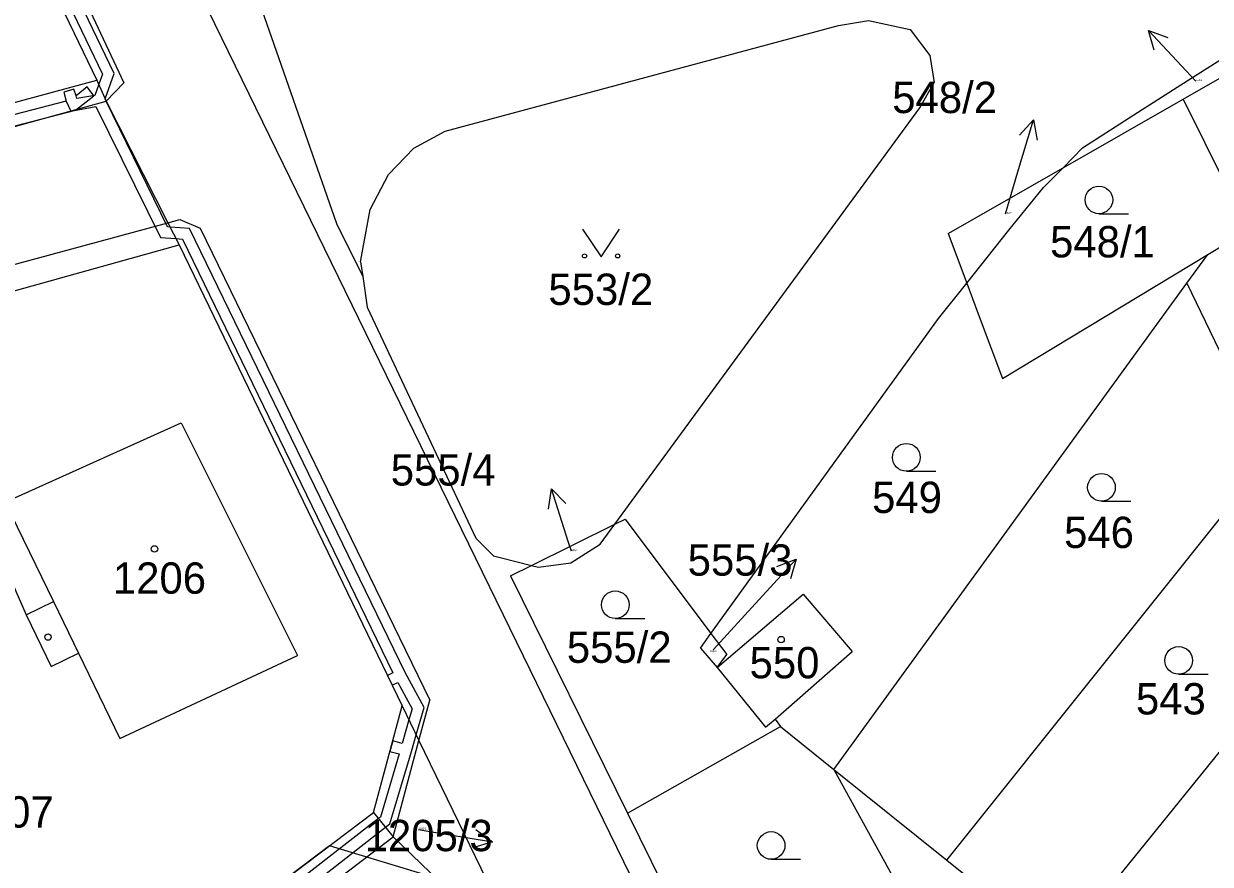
# Model space of a CAD drawing. Extents: x -785744 to -782822, y -1067550 to -1063910.
# Drawn here: x -783802 to -783737.6, y -1065606.3 to -1065560.7 of the extents above; entities that cross this region are included whole.
import ezdxf

# ---------------------------------------------------------------- set-up
doc = ezdxf.new("R2010")
doc.units = 0
for name, color, linetype in [('Hranice parcel', 7, 'Continuous'), ('Parcelní čísla', 7, 'Continuous'), ('Pop_ČP_popisy', 7, 'Continuous'), ('Vnitřní kresba', 7, 'Continuous'), ('Věcná břemena k části', 7, 'Continuous'), ('Značky budov', 7, 'Continuous'), ('Značky kultur', 7, 'Continuous')]:
    doc.layers.add(name, color=color, linetype=linetype)

msp = doc.modelspace()

# ---------------------------------------------------------------- linework, layer by layer
at = {"layer": 'Hranice parcel'}
for points in [[(-783811.72, -1065535.28), (-783797.99, -1065563.71)], [(-783789.56, -1065558.37), (-783784.98, -1065571.49)], [(-783757.74, -1065560.75), (-783756.1, -1065560.47)], [(-783756.1, -1065560.47), (-783753.84, -1065560.96)], [(-783779.08, -1065566.48), (-783757.74, -1065560.75)], [(-783753.84, -1065560.96), (-783752.77, -1065562.37)], [(-783752.77, -1065562.37), (-783752.55, -1065563.84)], [(-783739.35, -1065564.1), (-783736.98, -1065562.6)], [(-783739.03, -1065564.74), (-783736.66, -1065563.38)], [(-783814.85, -1065568.27), (-783797.99, -1065563.71)], [(-783797.99, -1065563.71), (-783797.48, -1065564.85)], [(-783753.32, -1065565.22), (-783752.55, -1065563.84)], [(-783741.7, -1065565.6), (-783739.35, -1065564.1)], [(-783797.48, -1065564.85), (-783794.13, -1065571.46)], [(-783745.54, -1065568.47), (-783739.03, -1065564.74)], [(-783739.03, -1065564.74), (-783735.5, -1065571.85)], [(-783769.88, -1065587.81), (-783753.32, -1065565.22)], [(-783744.49, -1065567.39), (-783741.7, -1065565.6)], [(-783780.79, -1065567.41), (-783779.08, -1065566.48)], [(-783782.16, -1065568.83), (-783780.79, -1065567.41)], [(-783745.54, -1065568.47), (-783744.49, -1065567.39)], [(-783783.16, -1065570.74), (-783782.16, -1065568.83)], [(-783751.78, -1065572.04), (-783745.54, -1065568.47)], [(-783746.6, -1065569.54), (-783745.54, -1065568.47)], [(-783748.49, -1065571.85), (-783746.6, -1065569.54)], [(-783783.68, -1065573.58), (-783783.16, -1065570.74)], [(-783794.13, -1065571.46), (-783793.53, -1065572.65)], [(-783784.98, -1065571.49), (-783783.56, -1065574.36)], [(-783751.78, -1065572.04), (-783750.77, -1065574.73)], [(-783750.77, -1065574.73), (-783748.49, -1065571.85)], [(-783737.69, -1065573.18), (-783735.5, -1065571.85)], [(-783807.62, -1065576.58), (-783793.53, -1065572.65)], [(-783793.53, -1065572.65), (-783781.42, -1065597.66)], [(-783748.83, -1065579.9), (-783737.69, -1065573.18)], [(-783738.82, -1065574.73), (-783737.69, -1065573.18)], [(-783783.68, -1065573.58), (-783783.56, -1065574.36)], [(-783783.56, -1065574.36), (-783783.32, -1065576.03)], [(-783757.99, -1065601.12), (-783738.82, -1065574.73)], [(-783752.3, -1065576.64), (-783750.77, -1065574.73)], [(-783750.77, -1065574.73), (-783750.15, -1065576.4)], [(-783738.82, -1065574.73), (-783734.31, -1065584.09)], [(-783783.32, -1065576.03), (-783777.42, -1065588.56)], [(-783750.15, -1065576.4), (-783748.83, -1065579.9)], [(-783808.76, -1065576.9), (-783801.82, -1065592.72)], [(-783764.66, -1065593.74), (-783752.3, -1065576.64)], [(-783802.96, -1065586.61), (-783793.41, -1065582.3)], [(-783793.41, -1065582.3), (-783787.1, -1065594.94)], [(-783751.85, -1065606.03), (-783734.31, -1065584.09)], [(-783774.39, -1065590.04), (-783769.88, -1065587.81)], [(-783770.67, -1065588.9), (-783769.88, -1065587.81)], [(-783769.88, -1065587.81), (-783769.32, -1065587.54)], [(-783769.32, -1065587.54), (-783764.66, -1065593.74)], [(-783777.42, -1065588.56), (-783776.46, -1065589.53)], [(-783772.26, -1065589.9), (-783770.67, -1065588.9)], [(-783776.46, -1065589.53), (-783776.02, -1065589.64)], [(-783776.02, -1065589.64), (-783774.39, -1065590.04)], [(-783775.54, -1065590.61), (-783774.39, -1065590.04)], [(-783774.39, -1065590.04), (-783774.02, -1065590.14)], [(-783774.02, -1065590.14), (-783772.26, -1065589.9)], [(-783775.54, -1065590.61), (-783769.19, -1065603.48)], [(-783764.32, -1065595.58), (-783759.65, -1065591.61)], [(-783759.65, -1065591.61), (-783757, -1065594.71)], [(-783801.82, -1065592.72), (-783800.47, -1065595.52)], [(-783765.23, -1065594.53), (-783764.66, -1065593.74)], [(-783764.66, -1065593.74), (-783763.8, -1065594.88)], [(-783765.23, -1065594.53), (-783764.32, -1065595.58)], [(-783800.47, -1065595.52), (-783798.99, -1065594.8)], [(-783798.99, -1065594.8), (-783796.75, -1065599.44)], [(-783796.75, -1065599.44), (-783787.1, -1065594.94)], [(-783764.32, -1065595.58), (-783763.8, -1065594.88)], [(-783761.18, -1065598.38), (-783757, -1065594.71)], [(-783764.32, -1065595.58), (-783761.69, -1065598.82)], [(-783782.97, -1065603.45), (-783781.42, -1065597.66)], [(-783781.42, -1065597.66), (-783780.51, -1065599.54)], [(-783745.75, -1065610.93), (-783734.85, -1065597.44)], [(-783761.69, -1065598.82), (-783761.18, -1065598.38)], [(-783761.18, -1065598.38), (-783760.89, -1065598.78)], [(-783769.19, -1065603.48), (-783760.89, -1065598.78)], [(-783760.89, -1065598.78), (-783757.99, -1065601.12)], [(-783780.51, -1065599.54), (-783775.31, -1065610.27)], [(-783757.99, -1065601.12), (-783751.85, -1065606.03)], [(-783757.99, -1065601.12), (-783753.03, -1065610.12)], [(-783795.22, -1065612.71), (-783782.97, -1065603.45)], [(-783782.97, -1065603.45), (-783781.91, -1065604.78)], [(-783769.19, -1065603.48), (-783763.4, -1065615.22)], [(-783781.91, -1065604.78), (-783776.37, -1065610.11)], [(-783751.85, -1065606.03), (-783745.75, -1065610.93)]]:
    msp.add_lwpolyline(points, dxfattribs=at)
at = {"layer": 'Pop_ČP_popisy'}
for p, q in [((-783738.86, -1065563.2), (-783740.913, -1065561.012)), ((-783748.01, -1065568.75), (-783747.152, -1065565.875)), ((-783772.4, -1065588.75), (-783773.305, -1065585.89)), ((-783762.06, -1065591.92), (-783760.038, -1065589.704)), ((-783779.48, -1065604.55), (-783776.52, -1065605.037))]:
    msp.add_line(p, q, dxfattribs=at)
for points in [[(-783740.593, -1065562.084), (-783740.913, -1065561.012), (-783739.864, -1065561.399)], [(-783738.33, -1065563.76), (-783738.86, -1065563.2)], [(-783747.917, -1065566.691), (-783747.152, -1065565.875), (-783746.959, -1065566.977)], [(-783748.67, -1065570.96), (-783748.01, -1065568.75)], [(-783773.48, -1065586.994), (-783773.305, -1065585.89), (-783772.527, -1065586.692)], [(-783772.23, -1065589.27), (-783772.4, -1065588.75)], [(-783761.081, -1065590.106), (-783760.038, -1065589.704), (-783760.342, -1065590.78)], [(-783764.54, -1065594.63), (-783762.06, -1065591.92)], [(-783780.53, -1065604.38), (-783779.48, -1065604.55)], [(-783777.425, -1065604.381), (-783776.52, -1065605.037), (-783777.588, -1065605.368)]]:
    msp.add_lwpolyline(points, dxfattribs=at)
at = {"layer": 'Vnitřní kresba'}
for points in [[(-783805.41, -1065532.39), (-783775.22, -1065594.2)], [(-783810.28, -1065534.61), (-783796.52, -1065563.85)], [(-783797.48, -1065564.85), (-783796.52, -1065563.85)], [(-783847.06, -1065578.56), (-783797.48, -1065564.85)], [(-783794.13, -1065571.46), (-783793.48, -1065571.28)], [(-783793.48, -1065571.28), (-783792.38, -1065571.74)], [(-783843.05, -1065584.7), (-783794.13, -1065571.46)], [(-783792.38, -1065571.74), (-783779.92, -1065597.35)], [(-783802.96, -1065586.61), (-783800.34, -1065592.01)], [(-783801.82, -1065592.72), (-783800.34, -1065592.01)], [(-783800.34, -1065592.01), (-783798.99, -1065594.8)], [(-783775.22, -1065594.2), (-783752.74, -1065640.26)], [(-783780.51, -1065599.54), (-783779.92, -1065597.35)], [(-783781.91, -1065604.78), (-783780.51, -1065599.54)], [(-783794.48, -1065614.34), (-783781.91, -1065604.78)]]:
    msp.add_lwpolyline(points, dxfattribs=at)
at = {"layer": 'Věcná břemena k části'}
for points in [[(-783797.05, -1065563.35), (-783805.6, -1065545.59)], [(-783806.14, -1065545.85), (-783797.69, -1065563.39)], [(-783797.69, -1065563.39), (-783797.89, -1065563.94)], [(-783797.53, -1065564.73), (-783797.05, -1065563.35)], [(-783799.23, -1065564.21), (-783799.79, -1065564.36)], [(-783799.23, -1065564.21), (-783799.79, -1065564.36)], [(-783799.12, -1065564.56), (-783799.23, -1065564.21)], [(-783799.07, -1065564.71), (-783799.12, -1065564.56), (-783799.23, -1065564.21)], [(-783798.51, -1065564.08), (-783799.12, -1065564.56)], [(-783798.16, -1065564.57), (-783798.51, -1065564.08)], [(-783797.89, -1065563.94), (-783798.1, -1065564.54)], [(-783799.66, -1065564.86), (-783811.52, -1065567.93)], [(-783799.79, -1065564.36), (-783799.66, -1065564.86)], [(-783799.79, -1065564.36), (-783799.66, -1065564.86), (-783799.41, -1065565.39)], [(-783799.15, -1065565.35), (-783798.16, -1065564.57)], [(-783798.1, -1065564.54), (-783799.07, -1065564.71)], [(-783797.48, -1065564.85), (-783797.53, -1065564.73)], [(-783794.15, -1065571.68), (-783797.48, -1065564.85)], [(-783811.7, -1065568.6), (-783799.15, -1065565.35)], [(-783799.41, -1065565.39), (-783798.04, -1065565.14)], [(-783798.04, -1065565.14), (-783794.53, -1065572.26)], [(-783794.01, -1065571.69), (-783794.15, -1065571.68)], [(-783792.96, -1065571.76), (-783794.01, -1065571.69)], [(-783781.26, -1065595.86), (-783792.96, -1065571.76)], [(-783794.53, -1065572.26), (-783793.7, -1065572.31)], [(-783793.7, -1065572.31), (-783793.34, -1065572.34)], [(-783793.34, -1065572.34), (-783781.93, -1065595.87)], [(-783781.93, -1065595.87), (-783782.22, -1065596.01), (-783781.96, -1065596.55), (-783781.65, -1065596.4)], [(-783780.65, -1065599.24), (-783780.23, -1065597.75), (-783781.26, -1065595.86)], [(-783781.65, -1065596.4), (-783780.87, -1065597.83)], [(-783780.87, -1065597.83), (-783781.05, -1065598.43), (-783781.41, -1065599.7)], [(-783781.93, -1065599.56), (-783782.08, -1065600.14), (-783781.58, -1065600.27)], [(-783781.41, -1065599.7), (-783781.93, -1065599.56)], [(-783780.91, -1065600.14), (-783780.65, -1065599.24)], [(-783781.58, -1065600.27), (-783782.6, -1065603.7), (-783782.7, -1065603.78)], [(-783782.08, -1065604.06), (-783780.91, -1065600.14)], [(-783782.7, -1065603.78), (-783786.62, -1065606.84)], [(-783785.8, -1065606.96), (-783782.33, -1065604.25), (-783782.08, -1065604.06)], [(-783785.37, -1065605.26), (-783795.22, -1065612.71)], [(-783779.58, -1065607.02), (-783785.37, -1065605.26)]]:
    msp.add_lwpolyline(points, dxfattribs=at)
at = {"layer": 'Značky budov'}
for centre in [(-783794.86, -1065589.15), (-783800.64, -1065593.93), (-783760.85, -1065594.07)]:
    msp.add_circle(centre, 0.175, dxfattribs=at)
at = {"layer": 'Značky kultur'}
for p, q in [((-783743.6, -1065570.96), (-783742, -1065570.96)), ((-783771.62, -1065571.8), (-783770.62, -1065573.3)), ((-783770.62, -1065573.3), (-783769.62, -1065571.8)), ((-783754.05, -1065584.93), (-783752.45, -1065584.93)), ((-783743.46, -1065586.56), (-783741.86, -1065586.56)), ((-783769.85, -1065592.93), (-783768.25, -1065592.93)), ((-783739.27, -1065595.95), (-783737.67, -1065595.95)), ((-783761.39, -1065605.99), (-783759.79, -1065605.99))]:
    msp.add_line(p, q, dxfattribs=at)
for centre, radius in [((-783743.6, -1065570.21), 0.75), ((-783771.52, -1065573.25), 0.112), ((-783769.72, -1065573.25), 0.112), ((-783754.05, -1065584.18), 0.75), ((-783743.46, -1065585.81), 0.75), ((-783769.85, -1065592.18), 0.75), ((-783739.27, -1065595.2), 0.75), ((-783761.39, -1065605.24), 0.75)]:
    msp.add_circle(centre, radius, dxfattribs=at)

# ---------------------------------------------------------------- texts
at = {"layer": 'Parcelní čísla'}
for s, height, p in [('553/3', 0.1, (-783738.33, -1065563.76)), ('548/2', 0.1, (-783748.67, -1065570.96)), ('548/1', 1.7, (-783746.25, -1065573.33)), ('553/2', 1.7, (-783773.48, -1065575.91)), ('549', 1.7, (-783755.91, -1065587.2)), ('546', 1.7, (-783745.49, -1065589.1)), ('555/4', 0.1, (-783772.23, -1065589.27)), ('1206', 1.7, (-783797.12, -1065591.58)), ('555/2', 1.7, (-783772.48, -1065595.33)), ('550', 1.7, (-783762.56, -1065596.17)), ('555/3', 0.1, (-783764.71, -1065594.75)), ('543', 1.7, (-783741.59, -1065598.13)), ('1207', 1.7, (-783805.39, -1065604.27)), ('1205/3', 0.1, (-783780.53, -1065604.38))]:
    msp.add_text(s, height=height, dxfattribs=at).set_placement(p)
at = {"layer": 'Pop_ČP_popisy'}
for s, p in [('548/2', (-783754.818, -1065565.5)), ('555/4', (-783782.037, -1065585.71)), ('555/3', (-783765.92, -1065590.6)), ('1205/3', (-783783.454, -1065605.55))]:
    msp.add_text(s, height=1.7, dxfattribs=at).set_placement(p)

doc.saveas('drawing.dxf')
